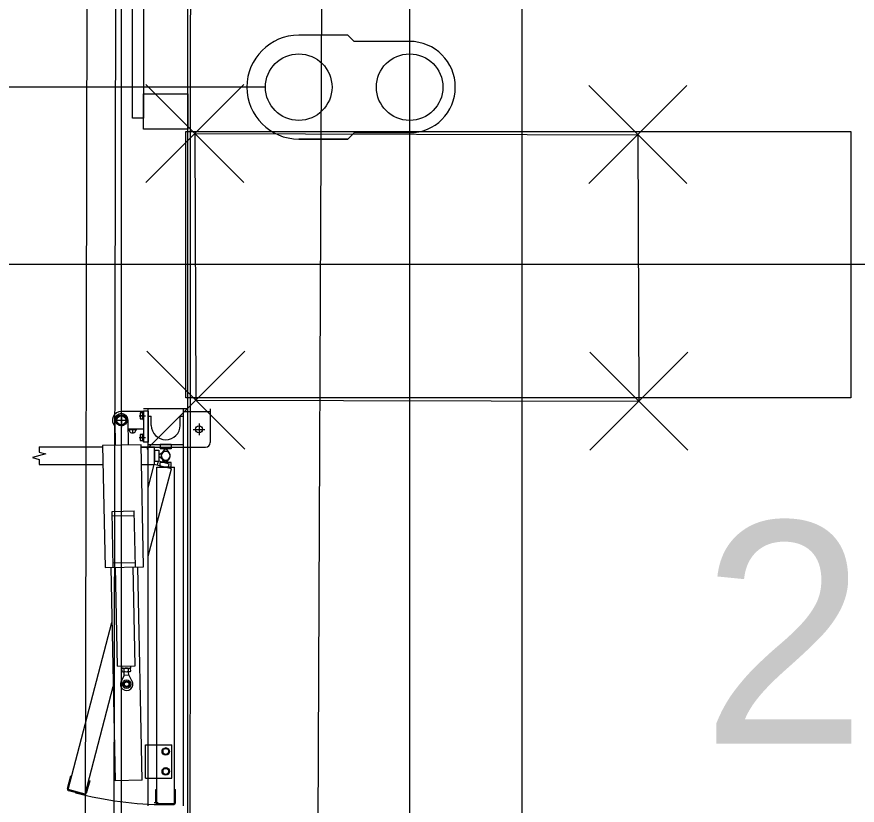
# Model space of a CAD drawing. Extents: x -264205 to -263659, y -1242401 to -1242060.
# Drawn here: x -263909.279 to -263907.384, y -1242120.101 to -1242118.324 of the extents above; entities that cross this region are included whole.
import ezdxf

# ---------------------------------------------------------------- set-up
doc = ezdxf.new("R2010")
doc.units = 0
for name, color, linetype in [('BOD_CISLO', 7, 'Continuous'), ('BOD_SYMBOL', 7, 'Continuous'), ('KFA_SO_10-1_BETONOVE_STLPY', 7, 'Continuous'), ('KFA_SO_10-1_PLACHTY', 7, 'Continuous'), ('KFA_SO_10-1_STRECHY', 7, 'Continuous'), ('KFA_SO_10-1_TRIBUNA_A_OBVOD', 7, 'Continuous'), ('OBRUBNIKY_KOMUNIKACIE_PROJEKT', 7, 'Continuous'), ('OSI_STAVBY_KFA', 7, 'Continuous'), ('SITUACIA_DSP_2D', 7, 'Continuous')]:
    doc.layers.add(name, color=color, linetype=linetype)

msp = doc.modelspace()

# ---------------------------------------------------------------- linework, layer by layer
at = {"layer": 'BOD_SYMBOL'}
for p, q in [((-263908.9875, -1242118.6975), (-263908.7665, -1242118.4765)), ((-263908.7665, -1242118.6975), (-263908.9875, -1242118.4765)), ((-263907.9885, -1242118.6995), (-263907.7675, -1242118.4785)), ((-263907.7675, -1242118.6995), (-263907.9885, -1242118.4785)), ((-263908.9855, -1242119.2985), (-263908.7645, -1242119.0775)), ((-263908.7645, -1242119.2985), (-263908.9855, -1242119.0775)), ((-263907.9865, -1242119.3005), (-263907.7655, -1242119.0795)), ((-263907.7655, -1242119.3005), (-263907.9865, -1242119.0795))]:
    msp.add_line(p, q, dxfattribs=at)
at = {"layer": 'KFA_SO_10-1_BETONOVE_STLPY'}
for p, q in [((-263908.8771, -1242118.587), (-263907.8783, -1242118.5895)), ((-263908.8771, -1242118.587), (-263908.8748, -1242119.1878)), ((-263907.8783, -1242118.5895), (-263907.8759, -1242119.1903)), ((-263908.8748, -1242119.1878), (-263907.8759, -1242119.1903))]:
    msp.add_line(p, q, dxfattribs=at)
at = {"layer": 'KFA_SO_10-1_PLACHTY'}
for p, q in [((-263909.144, -1242131.92), (-263909.091, -1242101.788)), ((-263909.025, -1242101.851), (-263909.077, -1242129.087)), ((-263908.514, -1242101.985), (-263908.656, -1242131.983))]:
    msp.add_line(p, q, dxfattribs=at)
at = {"layer": 'KFA_SO_10-1_STRECHY'}
msp.add_line((-263908.157, -1242227.179), (-263908.136, -1242101.59), dxfattribs=at)
at = {"layer": 'KFA_SO_10-1_TRIBUNA_A_OBVOD'}
msp.add_lwpolyline([(-263892.034, -1242108.1), (-263908.6571, -1242101.2274), (-263908.8793, -1242101.775), (-263908.8909, -1242125.4102)], dxfattribs=at)
at = {"layer": 'OBRUBNIKY_KOMUNIKACIE_PROJEKT'}
msp.add_line((-263909.0427, -1242132.4327), (-263909.0427, -1242101.3822), dxfattribs=at)
at = {"layer": 'OSI_STAVBY_KFA'}
for p, q in [((-263908.3928, -1242083.2372), (-263908.3928, -1242246.7072)), ((-263792.6528, -1242118.8822), (-263917.4528, -1242118.8822))]:
    msp.add_line(p, q, dxfattribs=at)
at = {"layer": 'SITUACIA_DSP_2D'}
for p, q in [((-263909.0428, -1242132.4327), (-263909.0428, -1242101.3822)), ((-263908.8928, -1242125.4322), (-263908.8928, -1242101.7691)), ((-263909.0177, -1242118.5523), (-263909.0177, -1242116.4523)), ((-263908.9927, -1242116.4523), (-263908.9927, -1242118.5523)), ((-263908.5318, -1242118.3652), (-263908.6428, -1242118.3652)), ((-263908.5178, -1242118.3792), (-263908.5318, -1242118.3652)), ((-263908.3928, -1242118.3792), (-263908.5178, -1242118.3792)), ((-263908.7178, -1242118.4822), (-263918.8191, -1242118.4822)), ((-263908.9927, -1242118.5373), (-263908.9927, -1242118.4973)), ((-263908.9927, -1242118.4973), (-263908.8927, -1242118.4973)), ((-263908.8927, -1242118.4973), (-263908.8927, -1242118.5773)), ((-263908.9927, -1242118.5773), (-263908.9927, -1242118.5373)), ((-263908.9927, -1242118.5523), (-263909.0177, -1242118.5523)), ((-263908.8927, -1242118.5773), (-263908.9927, -1242118.5773)), ((-263908.8977, -1242119.1823), (-263908.8977, -1242118.5823)), ((-263908.8977, -1242118.5823), (-263907.3977, -1242118.5823)), ((-263907.3977, -1242118.5823), (-263907.3977, -1242119.1823)), ((-263908.6428, -1242118.5992), (-263908.5318, -1242118.5992)), ((-263908.5318, -1242118.5992), (-263908.6428, -1242118.5992)), ((-263908.5178, -1242118.5852), (-263908.5318, -1242118.5992)), ((-263908.3928, -1242118.5852), (-263908.5178, -1242118.5852)), ((-263907.3977, -1242119.1823), (-263908.8977, -1242119.1823)), ((-263908.8927, -1242119.2076), (-263908.9927, -1242119.2076)), ((-263908.9827, -1242120.1021), (-263908.9827, -1242119.2076)), ((-263908.9027, -1242120.1021), (-263908.9027, -1242119.2076)), ((-263908.8427, -1242119.2076), (-263908.8427, -1242119.2836)), ((-263909.0545, -1242119.2331), (-263909.0486, -1242119.2229)), ((-263909.0486, -1242119.2229), (-263909.0369, -1242119.2229)), ((-263908.9927, -1242119.2131), (-263909.0427, -1242119.2131)), ((-263909.0427, -1242119.2175), (-263909.0427, -1242119.2487)), ((-263909.0369, -1242119.2229), (-263909.031, -1242119.2331)), ((-263909.0026, -1242119.2231), (-263908.9882, -1242119.2231)), ((-263909, -1242119.2163), (-263909, -1242119.2299)), ((-263908.9945, -1242119.2163), (-263909, -1242119.2163)), ((-263908.9945, -1242119.2231), (-263908.9991, -1242119.2231)), ((-263908.9945, -1242119.2315), (-263908.9945, -1242119.2147)), ((-263908.9945, -1242119.2147), (-263908.9927, -1242119.2147)), ((-263908.9945, -1242119.2299), (-263908.9945, -1242119.2163)), ((-263908.9827, -1242119.2126), (-263908.9927, -1242119.2126)), ((-263908.9927, -1242119.2126), (-263908.9927, -1242119.2826)), ((-263908.9927, -1242119.2315), (-263908.9927, -1242119.2147)), ((-263908.9827, -1242119.2126), (-263908.9827, -1242119.2826)), ((-263908.9827, -1242119.2236), (-263908.9752, -1242119.2236)), ((-263908.9752, -1242119.2446), (-263908.9752, -1242119.2236)), ((-263908.9102, -1242119.2446), (-263908.9102, -1242119.2236)), ((-263908.9102, -1242119.2236), (-263908.9027, -1242119.2236)), ((-263908.9027, -1242119.2136), (-263908.8427, -1242119.2136)), ((-263909.0583, -1242119.2331), (-263909.0271, -1242119.2331)), ((-263909.0577, -1242119.2334), (-263909.0566, -1242119.2894)), ((-263909.0486, -1242119.2433), (-263909.0545, -1242119.2331)), ((-263909.0369, -1242119.2433), (-263909.0486, -1242119.2433)), ((-263909.031, -1242119.2331), (-263909.0369, -1242119.2433)), ((-263909.0266, -1242119.2888), (-263909.0277, -1242119.2328)), ((-263909, -1242119.2299), (-263908.9945, -1242119.2299)), ((-263908.9945, -1242119.2315), (-263908.9927, -1242119.2315)), ((-263908.8677, -1242119.2406), (-263908.8677, -1242119.2666)), ((-263908.9927, -1242119.2531), (-263909.0273, -1242119.2531)), ((-263909.0273, -1242119.2536), (-263909.0082, -1242119.2536)), ((-263909.0177, -1242119.2531), (-263909.0177, -1242119.2632)), ((-263909, -1242119.2653), (-263909, -1242119.2789)), ((-263908.9945, -1242119.2653), (-263909, -1242119.2653)), ((-263908.9945, -1242119.2805), (-263908.9945, -1242119.2637)), ((-263908.9945, -1242119.2637), (-263908.9927, -1242119.2637)), ((-263908.9945, -1242119.2789), (-263908.9945, -1242119.2653)), ((-263908.9927, -1242119.2805), (-263908.9927, -1242119.2637)), ((-263908.8807, -1242119.2536), (-263908.8547, -1242119.2536)), ((-263909.0026, -1242119.2721), (-263908.9882, -1242119.2721)), ((-263909, -1242119.2789), (-263908.9945, -1242119.2789)), ((-263908.9945, -1242119.2721), (-263908.9991, -1242119.2721)), ((-263908.9945, -1242119.2805), (-263908.9927, -1242119.2805)), ((-263908.9827, -1242119.2826), (-263908.9927, -1242119.2826)), ((-263909.2284, -1242119.2931), (-263909.0851, -1242119.2931)), ((-263909.2284, -1242119.2931), (-263909.2284, -1242119.3051)), ((-263908.9981, -1242119.2883), (-263909.0851, -1242119.29)), ((-263909.0851, -1242119.29), (-263909.0796, -1242119.5649)), ((-263908.9927, -1242119.5632), (-263908.9981, -1242119.2883)), ((-263908.998, -1242119.2931), (-263908.9682, -1242119.2931)), ((-263908.998, -1242119.2936), (-263908.9827, -1242119.2936)), ((-263908.9827, -1242119.2876), (-263908.9027, -1242119.2876)), ((-263908.9827, -1242119.2936), (-263908.9027, -1242119.2936)), ((-263908.9682, -1242119.3331), (-263908.9682, -1242119.2931)), ((-263908.9682, -1242119.3006), (-263908.9682, -1242119.3256)), ((-263908.9682, -1242119.3006), (-263908.9582, -1242119.3006)), ((-263908.9582, -1242119.3006), (-263908.9582, -1242119.3256)), ((-263908.9552, -1242119.2876), (-263908.9552, -1242119.2976)), ((-263908.9302, -1242119.2876), (-263908.9552, -1242119.2876)), ((-263908.9302, -1242119.2976), (-263908.9552, -1242119.2976)), ((-263908.9508, -1242119.3072), (-263908.9437, -1242119.2976)), ((-263908.9437, -1242119.2976), (-263908.9417, -1242119.2976)), ((-263908.9417, -1242119.2976), (-263908.9347, -1242119.3072)), ((-263908.9302, -1242119.2876), (-263908.9302, -1242119.2976)), ((-263908.9027, -1242119.2936), (-263908.8527, -1242119.2936)), ((-263909.2134, -1242119.3091), (-263909.2434, -1242119.3171)), ((-263909.2434, -1242119.3171), (-263909.2284, -1242119.3212)), ((-263909.2284, -1242119.3051), (-263909.2134, -1242119.3091)), ((-263909.2284, -1242119.3212), (-263909.2284, -1242119.3331)), ((-263908.9487, -1242119.3051), (-263908.9582, -1242119.3121)), ((-263908.9582, -1242119.3121), (-263908.9582, -1242119.3141)), ((-263908.9582, -1242119.3141), (-263908.9487, -1242119.3212)), ((-263908.9521, -1242119.3168), (-263908.9477, -1242119.3278)), ((-263908.9437, -1242119.3286), (-263908.9508, -1242119.3191)), ((-263908.9458, -1242119.3284), (-263908.9365, -1242119.3209)), ((-263908.9347, -1242119.3191), (-263908.9417, -1242119.3286)), ((-263909.2284, -1242119.3331), (-263909.0843, -1242119.3331)), ((-263908.9972, -1242119.3331), (-263908.9682, -1242119.3331)), ((-263908.9827, -1242119.3851), (-263908.9687, -1242119.3326)), ((-263908.93, -1242119.3429), (-263908.9687, -1242119.3326)), ((-263908.9682, -1242119.3256), (-263908.9582, -1242119.3256)), ((-263908.9627, -1242120.0971), (-263908.9627, -1242119.3386)), ((-263908.9627, -1242119.3386), (-263908.9227, -1242119.3386)), ((-263908.9614, -1242119.3345), (-263908.9588, -1242119.3249)), ((-263908.9588, -1242119.3249), (-263908.9347, -1242119.3313)), ((-263908.9552, -1242119.3386), (-263908.9552, -1242119.3286)), ((-263908.9302, -1242119.3286), (-263908.9552, -1242119.3286)), ((-263908.9302, -1242119.3386), (-263908.9552, -1242119.3386)), ((-263908.9477, -1242119.3278), (-263908.9458, -1242119.3284)), ((-263908.9417, -1242119.3286), (-263908.9437, -1242119.3286)), ((-263908.9373, -1242119.341), (-263908.9347, -1242119.3313)), ((-263908.9302, -1242119.3386), (-263908.9302, -1242119.3286)), ((-263908.9227, -1242120.0971), (-263908.9227, -1242119.3386)), ((-263908.9827, -1242119.5397), (-263908.93, -1242119.3429)), ((-263909.0637, -1242119.4385), (-263909.0137, -1242119.4375)), ((-263909.0612, -1242119.5646), (-263909.0637, -1242119.4385)), ((-263909.0635, -1242119.4485), (-263909.0135, -1242119.4475)), ((-263909.0112, -1242119.5636), (-263909.0137, -1242119.4375)), ((-263909.0796, -1242119.5649), (-263908.9927, -1242119.5632)), ((-263909.0667, -1242119.5647), (-263909.0571, -1242120.0456)), ((-263909.0614, -1242119.5546), (-263909.0114, -1242119.5536)), ((-263909.0517, -1242119.7873), (-263909.0562, -1242119.5645)), ((-263909.0117, -1242119.7865), (-263909.0162, -1242119.5637)), ((-263908.9961, -1242120.0444), (-263909.0057, -1242119.5635)), ((-263909.163, -1242120.0657), (-263909.0642, -1242119.6891)), ((-263909.0517, -1242119.7873), (-263909.0117, -1242119.7865)), ((-263909.0416, -1242119.7921), (-263909.0417, -1242119.7871)), ((-263909.0416, -1242119.7921), (-263909.0216, -1242119.7917)), ((-263909.0401, -1242119.792), (-263909.0414, -1242119.7928)), ((-263909.0413, -1242119.7993), (-263909.0414, -1242119.7928)), ((-263909.0401, -1242119.792), (-263909.0231, -1242119.7917)), ((-263909.0364, -1242119.7992), (-263909.0365, -1242119.7927)), ((-263909.0266, -1242119.799), (-263909.0267, -1242119.7925)), ((-263909.0231, -1242119.7917), (-263909.0218, -1242119.7924)), ((-263909.0217, -1242119.7989), (-263909.0218, -1242119.7924)), ((-263909.0216, -1242119.7917), (-263909.0217, -1242119.7867)), ((-263909.0363, -1242119.8081), (-263909.0433, -1242119.8215)), ((-263909.04, -1242119.8), (-263909.0413, -1242119.7993)), ((-263909.04, -1242119.8), (-263909.023, -1242119.7997)), ((-263909.0363, -1242119.8081), (-263909.0365, -1242119.8)), ((-263909.0263, -1242119.8079), (-263909.0363, -1242119.8081)), ((-263909.0263, -1242119.8079), (-263909.0265, -1242119.7998)), ((-263909.0263, -1242119.8079), (-263909.0188, -1242119.821)), ((-263909.023, -1242119.7997), (-263909.0217, -1242119.7989)), ((-263909.1244, -1242120.076), (-263909.0613, -1242119.8329)), ((-263908.9887, -1242119.9646), (-263908.9827, -1242119.9646)), ((-263908.9887, -1242120.0396), (-263908.9887, -1242119.9646)), ((-263908.9827, -1242119.9646), (-263908.9287, -1242119.9646)), ((-263908.9287, -1242120.0396), (-263908.9287, -1242119.9646)), ((-263908.9427, -1242119.9718), (-263908.9495, -1242119.9757)), ((-263908.9495, -1242119.9757), (-263908.9495, -1242119.9836)), ((-263908.9495, -1242119.9836), (-263908.9427, -1242119.9875)), ((-263908.9359, -1242119.9757), (-263908.9427, -1242119.9718)), ((-263908.9427, -1242119.9875), (-263908.9359, -1242119.9836)), ((-263908.9359, -1242119.9836), (-263908.9359, -1242119.9757)), ((-263908.9427, -1242120.0168), (-263908.9495, -1242120.0207)), ((-263908.9495, -1242120.0207), (-263908.9495, -1242120.0286)), ((-263908.9359, -1242120.0207), (-263908.9427, -1242120.0168)), ((-263908.9359, -1242120.0286), (-263908.9359, -1242120.0207)), ((-263909.1644, -1242120.0632), (-263909.1567, -1242120.0342)), ((-263909.1567, -1242120.0342), (-263909.1547, -1242120.0348)), ((-263908.9887, -1242120.0396), (-263908.9827, -1242120.0396)), ((-263908.9827, -1242120.0396), (-263908.9287, -1242120.0396)), ((-263908.9495, -1242120.0286), (-263908.9427, -1242120.0325)), ((-263908.9427, -1242120.0325), (-263908.9359, -1242120.0286)), ((-263909.1142, -1242120.0456), (-263909.1219, -1242120.0746)), ((-263909.1161, -1242120.0451), (-263909.1142, -1242120.0456)), ((-263908.9961, -1242120.0444), (-263909.0571, -1242120.0456)), ((-263909.1244, -1242120.076), (-263909.163, -1242120.0657)), ((-263909.1268, -1242120.0774), (-263909.1616, -1242120.0681)), ((-263908.9657, -1242120.0801), (-263908.9627, -1242120.0801)), ((-263908.9647, -1242120.0951), (-263908.9647, -1242120.0651)), ((-263908.9647, -1242120.0651), (-263908.9627, -1242120.0651)), ((-263908.9227, -1242120.0651), (-263908.9207, -1242120.0651)), ((-263908.9207, -1242120.0951), (-263908.9207, -1242120.0651)), ((-263908.9597, -1242120.0953), (-263908.9687, -1242120.0953)), ((-263908.9627, -1242120.0971), (-263908.9227, -1242120.0971)), ((-263908.9607, -1242120.0991), (-263908.9247, -1242120.0991))]:
    msp.add_line(p, q, dxfattribs=at)
for centre, radius in [((-263908.6428, -1242118.4822), 0.075), ((-263908.3928, -1242118.4822), 0.075), ((-263909.0427, -1242119.2331), 0.0126), ((-263909.0427, -1242119.2331), 0.0102), ((-263908.8677, -1242119.2536), 0.008), ((-263909.0309, -1242119.828), 0.00952), ((-263909.0309, -1242119.828), 0.00645), ((-263909.0309, -1242119.828), 0.005), ((-263908.9427, -1242119.9796), 0.0084), ((-263908.9427, -1242119.9796), 0.0068), ((-263908.9427, -1242120.0246), 0.0084), ((-263908.9427, -1242120.0246), 0.0068)]:
    msp.add_circle(centre, radius, dxfattribs=at)
for centre, radius, start, end in [((-263908.6428, -1242118.4822), 0.117, 90, 270), ((-263908.3928, -1242118.4822), 0.103, 270, 90), ((-263909.0427, -1242119.2331), 0.02, 90, 222.5496), ((-263909.0427, -1242119.2331), 0.015, 1.14, 181.14), ((-263908.9932, -1242119.2197), 0.0068, 150, 210), ((-263908.9932, -1242119.2265), 0.0068, 150, 210), ((-263908.9427, -1242119.2446), 0.0325, 180, 0), ((-263909.0177, -1242119.2536), 0.008, 176.4167, 3.5833), ((-263908.9932, -1242119.2687), 0.0068, 150, 210), ((-263908.9932, -1242119.2755), 0.0068, 150, 210), ((-263908.8527, -1242119.2836), 0.01, 270, 0), ((-263908.9427, -1242119.3131), 0.01, 323.6139, 216.3861), ((-263908.9427, -1242119.3131), 0.01, 308.6139, 201.3861), ((-263908.9427, -1242119.3131), 0.01, 233.6139, 126.3861), ((-263908.9427, -1242119.3131), 0.01, 143.6139, 36.3861), ((-263909.0389, -1242119.7963), 0.00432, 56.5466, 125.7334), ((-263909.0313, -1242119.808), 0.0161, 73.4401, 108.8399), ((-263909.0365, -1242119.7927), 0.0001, 291.9532, 1.14), ((-263909.0242, -1242119.796), 0.00432, 56.5466, 125.7334), ((-263909.0389, -1242119.7957), 0.00432, 236.5466, 305.7334), ((-263909.0318, -1242119.7837), 0.0161, 253.4401, 288.8399), ((-263909.0364, -1242119.7992), 0.0001, 1.14, 70.3268), ((-263909.0242, -1242119.7954), 0.00432, 236.5466, 305.7334), ((-263909.0309, -1242119.828), 0.014, 152.4029, 29.8771), ((-263909.1606, -1242120.0643), 0.004, 165, 255), ((-263908.9427, -1242119.3131), 0.7862, 255, 270), ((-263909.1258, -1242120.0736), 0.004, 255, 345), ((-263908.9607, -1242120.0951), 0.004, 180, 270), ((-263908.9247, -1242120.0951), 0.004, 270, 0)]:
    msp.add_arc(centre, radius, start, end, dxfattribs=at)

# ---------------------------------------------------------------- texts
at = {"layer": 'BOD_CISLO'}
msp.add_text('202', height=0.5, dxfattribs=at).set_placement((-263907.735, -1242119.9617))

doc.saveas('drawing.dxf')
